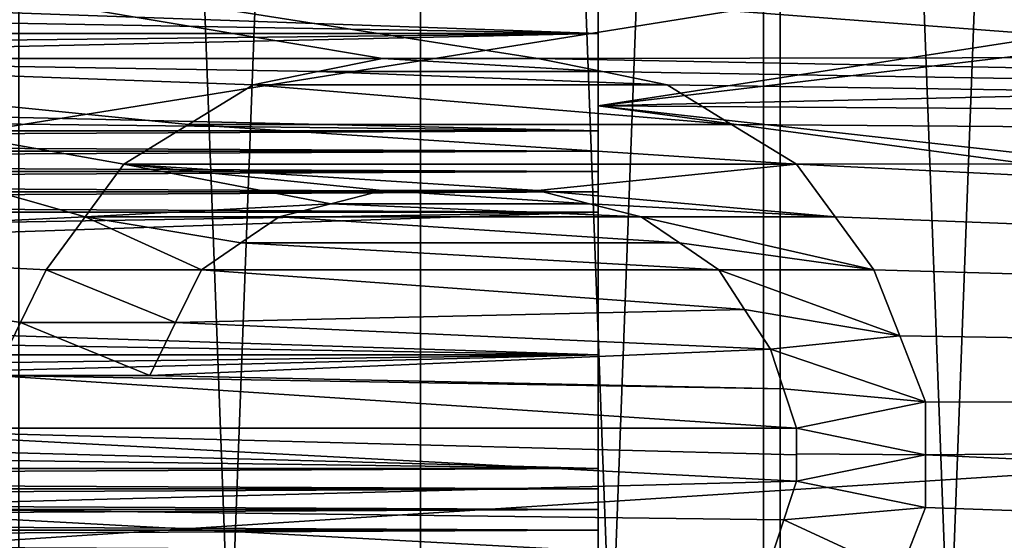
# Model space of a CAD drawing. Header units: millimetres. Extents: x -143 to 143, y -35 to 35.
# Tile 329 of 533: x 100.6 to 104.17, y 0.5 to 2.39. Entities that reach past the tile are written whole.
import ezdxf

# ---------------------------------------------------------------- set-up
doc = ezdxf.new("R2010")
doc.units = ezdxf.units.MM
doc.header["$LTSCALE"] = 65.185185
for name, color, linetype in [('1137', 7, 'CONTINUOUS'), ('1301', 7, 'CONTINUOUS'), ('1323', 7, 'CONTINUOUS'), ('1541', 7, 'CONTINUOUS'), ('1566', 7, 'CONTINUOUS'), ('1567', 7, 'CONTINUOUS'), ('1568', 7, 'CONTINUOUS'), ('1569', 7, 'CONTINUOUS'), ('1570', 7, 'CONTINUOUS'), ('1571', 7, 'CONTINUOUS'), ('1572', 7, 'CONTINUOUS'), ('1573', 7, 'CONTINUOUS'), ('1574', 7, 'CONTINUOUS'), ('1575', 7, 'CONTINUOUS'), ('1576', 7, 'CONTINUOUS'), ('1577', 7, 'CONTINUOUS'), ('1578', 7, 'CONTINUOUS'), ('1579', 7, 'CONTINUOUS'), ('1580', 7, 'CONTINUOUS'), ('1581', 7, 'CONTINUOUS'), ('1582', 7, 'CONTINUOUS'), ('1583', 7, 'CONTINUOUS'), ('1584', 7, 'CONTINUOUS'), ('1585', 7, 'CONTINUOUS'), ('1586', 7, 'CONTINUOUS'), ('1587', 7, 'CONTINUOUS'), ('473', 7, 'CONTINUOUS'), ('483', 7, 'CONTINUOUS'), ('535', 7, 'CONTINUOUS'), ('536', 7, 'CONTINUOUS'), ('537', 7, 'CONTINUOUS'), ('590', 7, 'CONTINUOUS'), ('591', 7, 'CONTINUOUS'), ('592', 7, 'CONTINUOUS'), ('593', 7, 'CONTINUOUS'), ('594', 7, 'CONTINUOUS'), ('595', 7, 'CONTINUOUS'), ('677', 7, 'CONTINUOUS'), ('678', 7, 'CONTINUOUS'), ('679', 7, 'CONTINUOUS'), ('680', 7, 'CONTINUOUS'), ('681', 7, 'CONTINUOUS'), ('682', 7, 'CONTINUOUS'), ('727', 7, 'CONTINUOUS'), ('728', 7, 'CONTINUOUS'), ('729', 7, 'CONTINUOUS'), ('730', 7, 'CONTINUOUS'), ('849', 7, 'CONTINUOUS')]:
    doc.layers.add(name, color=color, linetype=linetype)

msp = doc.modelspace()

# ---------------------------------------------------------------- linework, layer by layer
at = {"layer": '1137', "linetype": 'CONTINUOUS'}
for points in [[(93.65, 0.0589, 18.4999), (93.65, 3.264, 18.2098), (140.45, 3.0752, 18.2426), (93.65, 0.0589, 18.4999)], [(140.45, 0, 18.5), (93.65, 0.0589, 18.4999), (140.45, 3.0752, 18.2426), (140.45, 0, 18.5)]]:
    msp.add_3dface(points, dxfattribs=at)
at = {"layer": '1301', "linetype": 'CONTINUOUS'}
for points in [[(122.7984, 2.6517, -20.3278), (122.4731, 2.2805, -20.3728), (93.65, 3.633, -20.1755), (122.7984, 2.6517, -20.3278)], [(93.65, 3.633, -20.1755), (122.4731, 2.2805, -20.3728), (102.4813, 2.25, -20.3762), (93.65, 3.633, -20.1755)], [(98.825, 2.25, -20.3762), (93.65, 3.633, -20.1755), (101.9188, 2.25, -20.3762), (98.825, 2.25, -20.3762)], [(101.9188, 2.25, -20.3762), (93.65, 3.633, -20.1755), (102.4813, 2.25, -20.3762), (101.9188, 2.25, -20.3762)], [(98.825, 1.5806, -20.439), (98.825, 2.25, -20.3762), (100.8407, 1.6756, -20.4314), (98.825, 1.5806, -20.439)], [(100.8407, 1.6756, -20.4314), (98.825, 2.25, -20.3762), (100.9812, 1.867, -20.4148), (100.8407, 1.6756, -20.4314)], [(100.9812, 1.867, -20.4148), (98.825, 2.25, -20.3762), (101.2158, 2.0107, -20.4012), (100.9812, 1.867, -20.4148)], [(101.2158, 2.0107, -20.4012), (98.825, 2.25, -20.3762), (101.45, 2.1543, -20.3865), (101.2158, 2.0107, -20.4012)], [(101.45, 2.1543, -20.3865), (98.825, 2.25, -20.3762), (101.6844, 2.2021, -20.3814), (101.45, 2.1543, -20.3865)], [(101.6844, 2.2021, -20.3814), (98.825, 2.25, -20.3762), (101.9188, 2.25, -20.3762), (101.6844, 2.2021, -20.3814)], [(122.4731, 2.2805, -20.3728), (122.1997, 1.8703, -20.4145), (102.4813, 2.25, -20.3762), (122.4731, 2.2805, -20.3728)], [(102.4813, 2.25, -20.3762), (122.1997, 1.8703, -20.4145), (102.7156, 2.2021, -20.3814), (102.4813, 2.25, -20.3762)], [(102.7156, 2.2021, -20.3814), (122.1997, 1.8703, -20.4145), (102.95, 2.1543, -20.3865), (102.7156, 2.2021, -20.3814)], [(102.95, 2.1543, -20.3865), (122.1997, 1.8703, -20.4145), (103.1842, 2.0107, -20.4012), (102.95, 2.1543, -20.3865)], [(103.1842, 2.0107, -20.4012), (122.1997, 1.8703, -20.4145), (103.4188, 1.867, -20.4148), (103.1842, 2.0107, -20.4012)], [(122.1997, 1.8703, -20.4145), (121.8264, 0.9654, -20.4773), (103.4188, 1.867, -20.4148), (122.1997, 1.8703, -20.4145)], [(103.4188, 1.867, -20.4148), (121.8264, 0.9654, -20.4773), (103.5593, 1.6756, -20.4314), (103.4188, 1.867, -20.4148)], [(101.9188, 1.7713, -20.4233), (102.6687, 1.7234, -20.4274), (101.7313, 1.7234, -20.4274), (101.9188, 1.7713, -20.4233)], [(102.4813, 1.7713, -20.4233), (102.6687, 1.7234, -20.4274), (101.9188, 1.7713, -20.4233), (102.4813, 1.7713, -20.4233)], [(101.7313, 1.7234, -20.4274), (102.8563, 1.6755, -20.4314), (101.5437, 1.6755, -20.4314), (101.7313, 1.7234, -20.4274)], [(102.6687, 1.7234, -20.4274), (102.8563, 1.6755, -20.4314), (101.7313, 1.7234, -20.4274), (102.6687, 1.7234, -20.4274)], [(100.7, 1.484, -20.4462), (98.825, 1.5806, -20.439), (100.8407, 1.6756, -20.4314), (100.7, 1.484, -20.4462)], [(101.5437, 1.6755, -20.4314), (102.9948, 1.5812, -20.4389), (101.4052, 1.5812, -20.4389), (101.5437, 1.6755, -20.4314)], [(102.8563, 1.6755, -20.4314), (102.9948, 1.5812, -20.4389), (101.5437, 1.6755, -20.4314), (102.8563, 1.6755, -20.4314)], [(103.5593, 1.6756, -20.4314), (121.8264, 0.9654, -20.4773), (103.7, 1.484, -20.4462), (103.5593, 1.6756, -20.4314)], [(100.5125, 1.1011, -20.4704), (98.825, 1.5806, -20.439), (100.6063, 1.2926, -20.4592), (100.5125, 1.1011, -20.4704)], [(100.6063, 1.2926, -20.4592), (98.825, 1.5806, -20.439), (100.7, 1.484, -20.4462), (100.6063, 1.2926, -20.4592)], [(101.4052, 1.5812, -20.4389), (103.1375, 1.484, -20.4462), (101.2625, 1.484, -20.4462), (101.4052, 1.5812, -20.4389)], [(102.9948, 1.5812, -20.4389), (103.1375, 1.484, -20.4462), (101.4052, 1.5812, -20.4389), (102.9948, 1.5812, -20.4389)], [(101.2625, 1.484, -20.4462), (103.2312, 1.3405, -20.4561), (101.1688, 1.2926, -20.4592), (101.2625, 1.484, -20.4462)], [(103.1375, 1.484, -20.4462), (103.2312, 1.3405, -20.4561), (101.2625, 1.484, -20.4462), (103.1375, 1.484, -20.4462)], [(103.7, 1.484, -20.4462), (121.8264, 0.9654, -20.4773), (103.7937, 1.2448, -20.4622), (103.7, 1.484, -20.4462)], [(103.2312, 1.3405, -20.4561), (103.325, 1.1968, -20.465), (101.1688, 1.2926, -20.4592), (103.2312, 1.3405, -20.4561)], [(101.1688, 1.2926, -20.4592), (103.325, 1.1968, -20.465), (101.075, 1.1011, -20.4704), (101.1688, 1.2926, -20.4592)], [(103.7937, 1.2448, -20.4622), (121.8264, 0.9654, -20.4773), (103.8875, 1.0053, -20.4753), (103.7937, 1.2448, -20.4622)], [(103.325, 1.1968, -20.465), (103.3719, 1.0532, -20.4729), (101.075, 1.1011, -20.4704), (103.325, 1.1968, -20.465)], [(103.4188, 0.9096, -20.4798), (99.7625, 0.9096, -20.4798), (100.5125, 1.1011, -20.4704), (103.4188, 0.9096, -20.4798)], [(103.3719, 1.0532, -20.4729), (103.4188, 0.9096, -20.4798), (100.5125, 1.1011, -20.4704), (103.3719, 1.0532, -20.4729)], [(101.075, 1.1011, -20.4704), (103.3719, 1.0532, -20.4729), (100.5125, 1.1011, -20.4704), (101.075, 1.1011, -20.4704)], [(103.8875, 1.0053, -20.4753), (121.8264, 0.9654, -20.4773), (103.8875, 0.8139, -20.4838), (103.8875, 1.0053, -20.4753)], [(121.8264, 0.9654, -20.4773), (121.7, 0, -20.5), (103.8875, 0.8139, -20.4838), (121.8264, 0.9654, -20.4773)], [(99.7625, 0.6224, -20.4905), (99.7625, 0.9096, -20.4798), (103.4188, 0.7181, -20.4874), (99.7625, 0.6224, -20.4905)], [(103.4188, 0.7181, -20.4874), (99.7625, 0.9096, -20.4798), (103.4188, 0.8138, -20.4838), (103.4188, 0.7181, -20.4874)], [(103.4188, 0.8138, -20.4838), (99.7625, 0.9096, -20.4798), (103.4188, 0.9096, -20.4798), (103.4188, 0.8138, -20.4838)], [(103.8875, 0.8139, -20.4838), (121.7, 0, -20.5), (103.8875, 0.6223, -20.4906), (103.8875, 0.8139, -20.4838)], [(103.373, 0.578, -20.4919), (99.7625, 0.6224, -20.4905), (103.4188, 0.7181, -20.4874), (103.373, 0.578, -20.4919)], [(99.7625, 0.3351, -20.4973), (99.7625, 0.6224, -20.4905), (103.325, 0.4309, -20.4955), (99.7625, 0.3351, -20.4973)], [(103.325, 0.4309, -20.4955), (99.7625, 0.6224, -20.4905), (103.373, 0.578, -20.4919), (103.325, 0.4309, -20.4955)], [(103.8875, 0.6223, -20.4906), (121.7, 0, -20.5), (103.7938, 0.383, -20.4964), (103.8875, 0.6223, -20.4906)]]:
    msp.add_3dface(points, dxfattribs=at)
at = {"layer": '1323', "linetype": 'CONTINUOUS'}
for points in [[(140.45, 0.0589, 20.4999), (140.45, 3.6113, 20.1794), (93.65, 3.4683, 20.2045), (140.45, 0.0589, 20.4999)], [(93.65, -0.0836, 20.4998), (140.45, 0.0589, 20.4999), (93.65, 3.4683, 20.2045), (93.65, -0.0836, 20.4998)]]:
    msp.add_3dface(points, dxfattribs=at)
at = {"layer": '1541', "linetype": 'CONTINUOUS'}
for points in [[(101.9188, 2.25, -20.4768), (102.7156, 2.2021, -20.482), (101.6844, 2.2021, -20.482), (101.9188, 2.25, -20.4768)], [(102.4813, 2.25, -20.4768), (102.7156, 2.2021, -20.482), (101.9188, 2.25, -20.4768), (102.4813, 2.25, -20.4768)], [(101.6844, 2.2021, -20.482), (102.95, 2.1543, -20.487), (101.45, 2.1543, -20.487), (101.6844, 2.2021, -20.482)], [(102.7156, 2.2021, -20.482), (102.95, 2.1543, -20.487), (101.6844, 2.2021, -20.482), (102.7156, 2.2021, -20.482)], [(101.45, 2.1543, -20.487), (103.1842, 2.0107, -20.5016), (101.2158, 2.0107, -20.5016), (101.45, 2.1543, -20.487)], [(102.95, 2.1543, -20.487), (103.1842, 2.0107, -20.5016), (101.45, 2.1543, -20.487), (102.95, 2.1543, -20.487)], [(101.2158, 2.0107, -20.5016), (103.4188, 1.867, -20.5152), (100.9812, 1.867, -20.5152), (101.2158, 2.0107, -20.5016)], [(103.1842, 2.0107, -20.5016), (103.4188, 1.867, -20.5152), (101.2158, 2.0107, -20.5016), (103.1842, 2.0107, -20.5016)], [(100.8407, 1.6756, -20.5317), (100.9812, 1.867, -20.5152), (101.7313, 1.7234, -20.5278), (100.8407, 1.6756, -20.5317)], [(100.9812, 1.867, -20.5152), (103.4188, 1.867, -20.5152), (102.4813, 1.7713, -20.5237), (100.9812, 1.867, -20.5152)], [(101.7313, 1.7234, -20.5278), (100.9812, 1.867, -20.5152), (101.9188, 1.7713, -20.5237), (101.7313, 1.7234, -20.5278)], [(101.9188, 1.7713, -20.5237), (100.9812, 1.867, -20.5152), (102.4813, 1.7713, -20.5237), (101.9188, 1.7713, -20.5237)], [(103.4188, 1.867, -20.5152), (103.5593, 1.6756, -20.5317), (102.4813, 1.7713, -20.5237), (103.4188, 1.867, -20.5152)], [(102.4813, 1.7713, -20.5237), (103.5593, 1.6756, -20.5317), (102.6687, 1.7234, -20.5278), (102.4813, 1.7713, -20.5237)], [(101.5437, 1.6755, -20.5317), (100.8407, 1.6756, -20.5317), (101.7313, 1.7234, -20.5278), (101.5437, 1.6755, -20.5317)], [(102.6687, 1.7234, -20.5278), (103.5593, 1.6756, -20.5317), (102.8563, 1.6755, -20.5317), (102.6687, 1.7234, -20.5278)], [(100.7, 1.484, -20.5465), (100.8407, 1.6756, -20.5317), (101.2625, 1.484, -20.5465), (100.7, 1.484, -20.5465)], [(101.2625, 1.484, -20.5465), (100.8407, 1.6756, -20.5317), (101.4052, 1.5812, -20.5392), (101.2625, 1.484, -20.5465)], [(101.4052, 1.5812, -20.5392), (100.8407, 1.6756, -20.5317), (101.5437, 1.6755, -20.5317), (101.4052, 1.5812, -20.5392)], [(103.5593, 1.6756, -20.5317), (103.7, 1.484, -20.5465), (102.8563, 1.6755, -20.5317), (103.5593, 1.6756, -20.5317)], [(102.8563, 1.6755, -20.5317), (103.7, 1.484, -20.5465), (102.9948, 1.5812, -20.5392), (102.8563, 1.6755, -20.5317)], [(102.9948, 1.5812, -20.5392), (103.7, 1.484, -20.5465), (103.1375, 1.484, -20.5465), (102.9948, 1.5812, -20.5392)], [(100.6063, 1.2926, -20.5594), (100.7, 1.484, -20.5465), (101.1688, 1.2926, -20.5594), (100.6063, 1.2926, -20.5594)], [(101.1688, 1.2926, -20.5594), (100.7, 1.484, -20.5465), (101.2625, 1.484, -20.5465), (101.1688, 1.2926, -20.5594)], [(103.7, 1.484, -20.5465), (103.7937, 1.2448, -20.5624), (103.1375, 1.484, -20.5465), (103.7, 1.484, -20.5465)], [(103.1375, 1.484, -20.5465), (103.7937, 1.2448, -20.5624), (103.2312, 1.3405, -20.5563), (103.1375, 1.484, -20.5465)], [(103.2312, 1.3405, -20.5563), (103.7937, 1.2448, -20.5624), (103.325, 1.1968, -20.5652), (103.2312, 1.3405, -20.5563)], [(100.5125, 1.1011, -20.5706), (100.6063, 1.2926, -20.5594), (101.075, 1.1011, -20.5706), (100.5125, 1.1011, -20.5706)], [(101.075, 1.1011, -20.5706), (100.6063, 1.2926, -20.5594), (101.1688, 1.2926, -20.5594), (101.075, 1.1011, -20.5706)], [(103.7937, 1.2448, -20.5624), (103.8875, 1.0053, -20.5755), (103.325, 1.1968, -20.5652), (103.7937, 1.2448, -20.5624)], [(103.325, 1.1968, -20.5652), (103.8875, 1.0053, -20.5755), (103.3719, 1.0532, -20.5731), (103.325, 1.1968, -20.5652)], [(103.3719, 1.0532, -20.5731), (103.8875, 1.0053, -20.5755), (103.4188, 0.9096, -20.5799), (103.3719, 1.0532, -20.5731)], [(103.8875, 1.0053, -20.5755), (103.8875, 0.8139, -20.5839), (103.4188, 0.9096, -20.5799), (103.8875, 1.0053, -20.5755)], [(103.4188, 0.9096, -20.5799), (103.8875, 0.8139, -20.5839), (103.4188, 0.8166, -20.5838), (103.4188, 0.9096, -20.5799)], [(103.4188, 0.8166, -20.5838), (103.8875, 0.8139, -20.5839), (103.4188, 0.7181, -20.5875), (103.4188, 0.8166, -20.5838)], [(103.8875, 0.8139, -20.5839), (103.8875, 0.6223, -20.5906), (103.4188, 0.7181, -20.5875), (103.8875, 0.8139, -20.5839)], [(103.4188, 0.7181, -20.5875), (103.8875, 0.6223, -20.5906), (103.373, 0.578, -20.5919), (103.4188, 0.7181, -20.5875)], [(103.8875, 0.6223, -20.5906), (103.7938, 0.383, -20.5964), (103.373, 0.578, -20.5919), (103.8875, 0.6223, -20.5906)], [(103.373, 0.578, -20.5919), (103.7938, 0.383, -20.5964), (103.325, 0.4309, -20.5955), (103.373, 0.578, -20.5919)]]:
    msp.add_3dface(points, dxfattribs=at)
at = {"layer": '1566', "linetype": 'CONTINUOUS'}
for points in [[(103.8875, 0.6223, -20.4906), (103.7938, 0.383, -20.4964), (103.8875, 0.6223, -20.5906), (103.8875, 0.6223, -20.4906)], [(103.7938, 0.383, -20.4964), (103.7938, 0.383, -20.5964), (103.8875, 0.6223, -20.5906), (103.7938, 0.383, -20.4964)]]:
    msp.add_3dface(points, dxfattribs=at)
at = {"layer": '1567', "linetype": 'CONTINUOUS'}
for points in [[(103.8875, 1.0053, -20.4753), (103.8875, 0.8139, -20.4838), (103.8875, 1.0053, -20.5755), (103.8875, 1.0053, -20.4753)], [(103.8875, 0.8139, -20.4838), (103.8875, 0.8139, -20.5839), (103.8875, 1.0053, -20.5755), (103.8875, 0.8139, -20.4838)], [(103.8875, 0.8139, -20.4838), (103.8875, 0.6223, -20.4906), (103.8875, 0.8139, -20.5839), (103.8875, 0.8139, -20.4838)], [(103.8875, 0.6223, -20.4906), (103.8875, 0.6223, -20.5906), (103.8875, 0.8139, -20.5839), (103.8875, 0.6223, -20.4906)]]:
    msp.add_3dface(points, dxfattribs=at)
at = {"layer": '1568', "linetype": 'CONTINUOUS'}
for points in [[(103.7, 1.484, -20.4462), (103.7937, 1.2448, -20.4622), (103.7, 1.484, -20.5465), (103.7, 1.484, -20.4462)], [(103.7937, 1.2448, -20.4622), (103.7937, 1.2448, -20.5624), (103.7, 1.484, -20.5465), (103.7937, 1.2448, -20.4622)], [(103.7937, 1.2448, -20.4622), (103.8875, 1.0053, -20.4753), (103.7937, 1.2448, -20.5624), (103.7937, 1.2448, -20.4622)], [(103.8875, 1.0053, -20.4753), (103.8875, 1.0053, -20.5755), (103.7937, 1.2448, -20.5624), (103.8875, 1.0053, -20.4753)]]:
    msp.add_3dface(points, dxfattribs=at)
at = {"layer": '1569', "linetype": 'CONTINUOUS'}
for points in [[(103.4188, 1.867, -20.4148), (103.5593, 1.6756, -20.4314), (103.4188, 1.867, -20.5152), (103.4188, 1.867, -20.4148)], [(103.5593, 1.6756, -20.4314), (103.5593, 1.6756, -20.5317), (103.4188, 1.867, -20.5152), (103.5593, 1.6756, -20.4314)], [(103.5593, 1.6756, -20.4314), (103.7, 1.484, -20.4462), (103.5593, 1.6756, -20.5317), (103.5593, 1.6756, -20.4314)], [(103.7, 1.484, -20.4462), (103.7, 1.484, -20.5465), (103.5593, 1.6756, -20.5317), (103.7, 1.484, -20.4462)]]:
    msp.add_3dface(points, dxfattribs=at)
at = {"layer": '1570', "linetype": 'CONTINUOUS'}
for points in [[(102.95, 2.1543, -20.3865), (103.1842, 2.0107, -20.4012), (102.95, 2.1543, -20.487), (102.95, 2.1543, -20.3865)], [(103.1842, 2.0107, -20.4012), (103.1842, 2.0107, -20.5016), (102.95, 2.1543, -20.487), (103.1842, 2.0107, -20.4012)], [(103.1842, 2.0107, -20.4012), (103.4188, 1.867, -20.4148), (103.1842, 2.0107, -20.5016), (103.1842, 2.0107, -20.4012)], [(103.4188, 1.867, -20.4148), (103.4188, 1.867, -20.5152), (103.1842, 2.0107, -20.5016), (103.4188, 1.867, -20.4148)]]:
    msp.add_3dface(points, dxfattribs=at)
at = {"layer": '1571', "linetype": 'CONTINUOUS'}
for points in [[(102.4813, 2.25, -20.3762), (102.7156, 2.2021, -20.3814), (102.4813, 2.25, -20.4768), (102.4813, 2.25, -20.3762)], [(102.7156, 2.2021, -20.3814), (102.7156, 2.2021, -20.482), (102.4813, 2.25, -20.4768), (102.7156, 2.2021, -20.3814)], [(102.7156, 2.2021, -20.3814), (102.95, 2.1543, -20.3865), (102.7156, 2.2021, -20.482), (102.7156, 2.2021, -20.3814)], [(102.95, 2.1543, -20.3865), (102.95, 2.1543, -20.487), (102.7156, 2.2021, -20.482), (102.95, 2.1543, -20.3865)]]:
    msp.add_3dface(points, dxfattribs=at)
at = {"layer": '1572', "linetype": 'CONTINUOUS'}
for points in [[(101.9188, 2.25, -20.3762), (102.4813, 2.25, -20.3762), (101.9188, 2.25, -20.4768), (101.9188, 2.25, -20.3762)], [(102.4813, 2.25, -20.3762), (102.4813, 2.25, -20.4768), (101.9188, 2.25, -20.4768), (102.4813, 2.25, -20.3762)]]:
    msp.add_3dface(points, dxfattribs=at)
at = {"layer": '1573', "linetype": 'CONTINUOUS'}
for points in [[(101.6844, 2.2021, -20.3814), (101.9188, 2.25, -20.3762), (101.6844, 2.2021, -20.482), (101.6844, 2.2021, -20.3814)], [(101.9188, 2.25, -20.3762), (101.9188, 2.25, -20.4768), (101.6844, 2.2021, -20.482), (101.9188, 2.25, -20.3762)], [(101.45, 2.1543, -20.3865), (101.6844, 2.2021, -20.3814), (101.45, 2.1543, -20.487), (101.45, 2.1543, -20.3865)], [(101.6844, 2.2021, -20.3814), (101.6844, 2.2021, -20.482), (101.45, 2.1543, -20.487), (101.6844, 2.2021, -20.3814)]]:
    msp.add_3dface(points, dxfattribs=at)
at = {"layer": '1574', "linetype": 'CONTINUOUS'}
for points in [[(101.2158, 2.0107, -20.4012), (101.45, 2.1543, -20.3865), (101.2158, 2.0107, -20.5016), (101.2158, 2.0107, -20.4012)], [(101.45, 2.1543, -20.3865), (101.45, 2.1543, -20.487), (101.2158, 2.0107, -20.5016), (101.45, 2.1543, -20.3865)], [(100.9812, 1.867, -20.4148), (101.2158, 2.0107, -20.4012), (100.9812, 1.867, -20.5152), (100.9812, 1.867, -20.4148)], [(101.2158, 2.0107, -20.4012), (101.2158, 2.0107, -20.5016), (100.9812, 1.867, -20.5152), (101.2158, 2.0107, -20.4012)]]:
    msp.add_3dface(points, dxfattribs=at)
at = {"layer": '1575', "linetype": 'CONTINUOUS'}
for points in [[(100.8407, 1.6756, -20.4314), (100.9812, 1.867, -20.4148), (100.8407, 1.6756, -20.5317), (100.8407, 1.6756, -20.4314)], [(100.9812, 1.867, -20.4148), (100.9812, 1.867, -20.5152), (100.8407, 1.6756, -20.5317), (100.9812, 1.867, -20.4148)], [(100.7, 1.484, -20.4462), (100.8407, 1.6756, -20.4314), (100.7, 1.484, -20.5465), (100.7, 1.484, -20.4462)], [(100.8407, 1.6756, -20.4314), (100.8407, 1.6756, -20.5317), (100.7, 1.484, -20.5465), (100.8407, 1.6756, -20.4314)]]:
    msp.add_3dface(points, dxfattribs=at)
at = {"layer": '1576', "linetype": 'CONTINUOUS'}
for points in [[(100.6063, 1.2926, -20.4592), (100.7, 1.484, -20.4462), (100.6063, 1.2926, -20.5594), (100.6063, 1.2926, -20.4592)], [(100.7, 1.484, -20.4462), (100.7, 1.484, -20.5465), (100.6063, 1.2926, -20.5594), (100.7, 1.484, -20.4462)], [(100.5125, 1.1011, -20.4704), (100.6063, 1.2926, -20.4592), (100.5125, 1.1011, -20.5706), (100.5125, 1.1011, -20.4704)], [(100.6063, 1.2926, -20.4592), (100.6063, 1.2926, -20.5594), (100.5125, 1.1011, -20.5706), (100.6063, 1.2926, -20.4592)]]:
    msp.add_3dface(points, dxfattribs=at)
at = {"layer": '1577', "linetype": 'CONTINUOUS'}
for points in [[(101.075, 1.1011, -20.4704), (100.5125, 1.1011, -20.4704), (101.075, 1.1011, -20.5706), (101.075, 1.1011, -20.4704)], [(100.5125, 1.1011, -20.4704), (100.5125, 1.1011, -20.5706), (101.075, 1.1011, -20.5706), (100.5125, 1.1011, -20.4704)]]:
    msp.add_3dface(points, dxfattribs=at)
at = {"layer": '1578', "linetype": 'CONTINUOUS'}
for points in [[(101.2625, 1.484, -20.4462), (101.1688, 1.2926, -20.4592), (101.2625, 1.484, -20.5465), (101.2625, 1.484, -20.4462)], [(101.1688, 1.2926, -20.4592), (101.1688, 1.2926, -20.5594), (101.2625, 1.484, -20.5465), (101.1688, 1.2926, -20.4592)], [(101.1688, 1.2926, -20.4592), (101.075, 1.1011, -20.4704), (101.1688, 1.2926, -20.5594), (101.1688, 1.2926, -20.4592)], [(101.075, 1.1011, -20.4704), (101.075, 1.1011, -20.5706), (101.1688, 1.2926, -20.5594), (101.075, 1.1011, -20.4704)]]:
    msp.add_3dface(points, dxfattribs=at)
at = {"layer": '1579', "linetype": 'CONTINUOUS'}
for points in [[(101.5437, 1.6755, -20.4314), (101.4052, 1.5812, -20.4389), (101.5437, 1.6755, -20.5317), (101.5437, 1.6755, -20.4314)], [(101.4052, 1.5812, -20.4389), (101.4052, 1.5812, -20.5392), (101.5437, 1.6755, -20.5317), (101.4052, 1.5812, -20.4389)], [(101.4052, 1.5812, -20.4389), (101.2625, 1.484, -20.4462), (101.4052, 1.5812, -20.5392), (101.4052, 1.5812, -20.4389)], [(101.2625, 1.484, -20.4462), (101.2625, 1.484, -20.5465), (101.4052, 1.5812, -20.5392), (101.2625, 1.484, -20.4462)]]:
    msp.add_3dface(points, dxfattribs=at)
at = {"layer": '1580', "linetype": 'CONTINUOUS'}
for points in [[(101.9188, 1.7713, -20.4233), (101.7313, 1.7234, -20.4274), (101.9188, 1.7713, -20.5237), (101.9188, 1.7713, -20.4233)], [(101.7313, 1.7234, -20.4274), (101.7313, 1.7234, -20.5278), (101.9188, 1.7713, -20.5237), (101.7313, 1.7234, -20.4274)], [(101.7313, 1.7234, -20.4274), (101.5437, 1.6755, -20.4314), (101.7313, 1.7234, -20.5278), (101.7313, 1.7234, -20.4274)], [(101.5437, 1.6755, -20.4314), (101.5437, 1.6755, -20.5317), (101.7313, 1.7234, -20.5278), (101.5437, 1.6755, -20.4314)]]:
    msp.add_3dface(points, dxfattribs=at)
at = {"layer": '1581', "linetype": 'CONTINUOUS'}
for points in [[(102.4813, 1.7713, -20.4233), (101.9188, 1.7713, -20.4233), (102.4813, 1.7713, -20.5237), (102.4813, 1.7713, -20.4233)], [(101.9188, 1.7713, -20.4233), (101.9188, 1.7713, -20.5237), (102.4813, 1.7713, -20.5237), (101.9188, 1.7713, -20.4233)]]:
    msp.add_3dface(points, dxfattribs=at)
at = {"layer": '1582', "linetype": 'CONTINUOUS'}
for points in [[(102.6687, 1.7234, -20.4274), (102.4813, 1.7713, -20.4233), (102.6687, 1.7234, -20.5278), (102.6687, 1.7234, -20.4274)], [(102.4813, 1.7713, -20.4233), (102.4813, 1.7713, -20.5237), (102.6687, 1.7234, -20.5278), (102.4813, 1.7713, -20.4233)], [(102.8563, 1.6755, -20.4314), (102.6687, 1.7234, -20.4274), (102.8563, 1.6755, -20.5317), (102.8563, 1.6755, -20.4314)], [(102.6687, 1.7234, -20.4274), (102.6687, 1.7234, -20.5278), (102.8563, 1.6755, -20.5317), (102.6687, 1.7234, -20.4274)]]:
    msp.add_3dface(points, dxfattribs=at)
at = {"layer": '1583', "linetype": 'CONTINUOUS'}
for points in [[(102.9948, 1.5812, -20.4389), (102.8563, 1.6755, -20.4314), (102.9948, 1.5812, -20.5392), (102.9948, 1.5812, -20.4389)], [(102.8563, 1.6755, -20.4314), (102.8563, 1.6755, -20.5317), (102.9948, 1.5812, -20.5392), (102.8563, 1.6755, -20.4314)], [(103.1375, 1.484, -20.4462), (102.9948, 1.5812, -20.4389), (103.1375, 1.484, -20.5465), (103.1375, 1.484, -20.4462)], [(102.9948, 1.5812, -20.4389), (102.9948, 1.5812, -20.5392), (103.1375, 1.484, -20.5465), (102.9948, 1.5812, -20.4389)]]:
    msp.add_3dface(points, dxfattribs=at)
at = {"layer": '1584', "linetype": 'CONTINUOUS'}
for points in [[(103.2312, 1.3405, -20.4561), (103.1375, 1.484, -20.4462), (103.2312, 1.3405, -20.5563), (103.2312, 1.3405, -20.4561)], [(103.1375, 1.484, -20.4462), (103.1375, 1.484, -20.5465), (103.2312, 1.3405, -20.5563), (103.1375, 1.484, -20.4462)], [(103.325, 1.1968, -20.465), (103.2312, 1.3405, -20.4561), (103.325, 1.1968, -20.5652), (103.325, 1.1968, -20.465)], [(103.2312, 1.3405, -20.4561), (103.2312, 1.3405, -20.5563), (103.325, 1.1968, -20.5652), (103.2312, 1.3405, -20.4561)]]:
    msp.add_3dface(points, dxfattribs=at)
at = {"layer": '1585', "linetype": 'CONTINUOUS'}
for points in [[(103.3719, 1.0532, -20.4729), (103.325, 1.1968, -20.465), (103.3719, 1.0532, -20.5731), (103.3719, 1.0532, -20.4729)], [(103.325, 1.1968, -20.465), (103.325, 1.1968, -20.5652), (103.3719, 1.0532, -20.5731), (103.325, 1.1968, -20.465)], [(103.4188, 0.9096, -20.4798), (103.3719, 1.0532, -20.4729), (103.4188, 0.9096, -20.5799), (103.4188, 0.9096, -20.4798)], [(103.3719, 1.0532, -20.4729), (103.3719, 1.0532, -20.5731), (103.4188, 0.9096, -20.5799), (103.3719, 1.0532, -20.4729)]]:
    msp.add_3dface(points, dxfattribs=at)
at = {"layer": '1586', "linetype": 'CONTINUOUS'}
for points in [[(103.4188, 0.8138, -20.4838), (103.4188, 0.9096, -20.4798), (103.4188, 0.8166, -20.5838), (103.4188, 0.8138, -20.4838)], [(103.4188, 0.9096, -20.4798), (103.4188, 0.9096, -20.5799), (103.4188, 0.8166, -20.5838), (103.4188, 0.9096, -20.4798)], [(103.4188, 0.8138, -20.4838), (103.4188, 0.8166, -20.5838), (103.4188, 0.7181, -20.5875), (103.4188, 0.8138, -20.4838)], [(103.4188, 0.7181, -20.4874), (103.4188, 0.8138, -20.4838), (103.4188, 0.7181, -20.5875), (103.4188, 0.7181, -20.4874)]]:
    msp.add_3dface(points, dxfattribs=at)
at = {"layer": '1587', "linetype": 'CONTINUOUS'}
for points in [[(103.373, 0.578, -20.4919), (103.4188, 0.7181, -20.4874), (103.373, 0.578, -20.5919), (103.373, 0.578, -20.4919)], [(103.4188, 0.7181, -20.4874), (103.4188, 0.7181, -20.5875), (103.373, 0.578, -20.5919), (103.4188, 0.7181, -20.4874)], [(103.325, 0.4309, -20.4955), (103.373, 0.578, -20.4919), (103.325, 0.4309, -20.5955), (103.325, 0.4309, -20.4955)], [(103.373, 0.578, -20.4919), (103.373, 0.578, -20.5919), (103.325, 0.4309, -20.5955), (103.373, 0.578, -20.4919)]]:
    msp.add_3dface(points, dxfattribs=at)
at = {"layer": '473', "linetype": 'CONTINUOUS'}
for points in [[(100.6006, 20.4248, -57), (102.0558, 18.4539, -57), (100.6007, -20.4247, -57), (100.6006, 20.4248, -57)], [(102.0558, 18.4539, -57), (102.0558, -18.4538, -57), (100.6007, -20.4247, -57), (102.0558, 18.4539, -57)], [(102.0558, 18.4539, -57), (103.3596, 16.3797, -57), (102.0558, -18.4538, -57), (102.0558, 18.4539, -57)], [(103.3596, 16.3797, -57), (103.3597, -16.3796, -57), (102.0558, -18.4538, -57), (103.3596, 16.3797, -57)], [(103.3596, 16.3797, -57), (104.5047, 14.2139, -57), (103.3597, -16.3796, -57), (103.3596, 16.3797, -57)], [(104.5047, 14.2139, -57), (104.5048, -14.2138, -57), (103.3597, -16.3796, -57), (104.5047, 14.2139, -57)]]:
    msp.add_3dface(points, dxfattribs=at)
at = {"layer": '483', "linetype": 'CONTINUOUS'}
for points in [[(100.6006, -20.4248, -56.5), (102.0558, -18.4539, -56.5), (100.6007, 20.4247, -56.5), (100.6006, -20.4248, -56.5)], [(102.0558, -18.4539, -56.5), (102.0558, 18.4538, -56.5), (100.6007, 20.4247, -56.5), (102.0558, -18.4539, -56.5)], [(102.0558, -18.4539, -56.5), (103.3596, -16.3797, -56.5), (102.0558, 18.4538, -56.5), (102.0558, -18.4539, -56.5)], [(103.3596, -16.3797, -56.5), (103.3597, 16.3796, -56.5), (102.0558, 18.4538, -56.5), (103.3596, -16.3797, -56.5)], [(103.3596, -16.3797, -56.5), (104.5047, -14.2139, -56.5), (103.3597, 16.3796, -56.5), (103.3596, -16.3797, -56.5)], [(104.5047, -14.2139, -56.5), (104.5048, 14.2138, -56.5), (103.3597, 16.3796, -56.5), (104.5047, -14.2139, -56.5)]]:
    msp.add_3dface(points, dxfattribs=at)
at = {"layer": '535', "linetype": 'CONTINUOUS'}
for points in [[(102.7, 2.0775, -10.4454), (110.8, 3.3269, -10.117), (102.7, 4.0755, -9.8393), (102.7, 2.0775, -10.4454)], [(110.8, 2.2617, -10.4071), (110.8, 3.3269, -10.117), (102.7, 2.0775, -10.4454), (110.8, 2.2617, -10.4071)], [(110.8, 1.1723, -10.5853), (110.8, 2.2617, -10.4071), (102.7, 2.0775, -10.4454), (110.8, 1.1723, -10.5853)], [(102.7, -0.0001, -10.65), (110.8, 1.1723, -10.5853), (102.7, 2.0775, -10.4454), (102.7, -0.0001, -10.65)], [(110.8, 0.0702, -10.6498), (110.8, 1.1723, -10.5853), (102.7, -0.0001, -10.65), (110.8, 0.0702, -10.6498)]]:
    msp.add_3dface(points, dxfattribs=at)
at = {"layer": '536', "linetype": 'CONTINUOUS'}
for points in [[(102.7, 4.0756, 9.8393), (110.8, 3.0422, 10.2062), (102.7, 2.0776, 10.4454), (102.7, 4.0756, 9.8393)], [(110.8, 3.0422, 10.2062), (110.8, 2.0233, 10.456), (102.7, 2.0776, 10.4454), (110.8, 3.0422, 10.2062)], [(110.8, 2.0233, 10.456), (110.8, 0.9847, 10.6044), (102.7, 2.0776, 10.4454), (110.8, 2.0233, 10.456)], [(102.7, 2.0776, 10.4454), (110.8, 0.9847, 10.6044), (102.7, 0.0001, 10.65), (102.7, 2.0776, 10.4454)], [(110.8, 0.9847, 10.6044), (110.8, -0.0634, 10.6498), (102.7, 0.0001, 10.65), (110.8, 0.9847, 10.6044)]]:
    msp.add_3dface(points, dxfattribs=at)
at = {"layer": '537', "linetype": 'CONTINUOUS'}
for points in [[(102.7, 4.0756, 9.8393), (102.7, 2.0776, 10.4454), (102.7, 3.48, 11.0915), (102.7, 4.0756, 9.8393)], [(102.7, 2.0775, -10.4454), (102.7, 4.0755, -9.8393), (102.7, 2.34, -11.3867), (102.7, 2.0775, -10.4454)], [(102.7, 2.34, -11.3867), (102.7, 4.0755, -9.8393), (102.7, 2.901, -11.7986), (102.7, 2.34, -11.3867)], [(102.7, 3.48, 11.0915), (102.7, 2.0776, 10.4454), (102.7, 3.1894, 11.7239), (102.7, 3.48, 11.0915)], [(102.7, 3.1894, 11.7239), (102.7, 2.0776, 10.4454), (102.7, 3.1175, 11.7432), (102.7, 3.1894, 11.7239)], [(102.7, 3.1175, 11.7432), (102.7, 2.0776, 10.4454), (102.7, 3.0454, 11.7621), (102.7, 3.1175, 11.7432)], [(102.7, 3.0454, 11.7621), (102.7, 2.0776, 10.4454), (102.7, 2.9732, 11.7806), (102.7, 3.0454, 11.7621)], [(102.7, 2.9732, 11.7806), (102.7, 2.0776, 10.4454), (102.7, 2.901, 11.7986), (102.7, 2.9732, 11.7806)], [(102.7, 2.901, 11.7986), (102.7, 2.0776, 10.4454), (102.7, 2.34, 11.3867), (102.7, 2.901, 11.7986)], [(102.7, 1.987, -11.9864), (102.7, 2.0775, -10.4454), (102.7, 2.34, -11.3867), (102.7, 1.987, -11.9864)], [(102.7, 2.34, 11.3867), (102.7, 2.0776, 10.4454), (102.7, 1.987, 11.9864), (102.7, 2.34, 11.3867)], [(102.7, 2.0776, 10.4454), (102.7, 0.0001, 10.65), (102.7, 1.987, 11.9864), (102.7, 2.0776, 10.4454)], [(102.7, -0.0001, -10.65), (102.7, 2.0775, -10.4454), (102.7, 0, -11.6247), (102.7, -0.0001, -10.65)], [(102.7, 0, -11.6247), (102.7, 2.0775, -10.4454), (102.7, 0.4665, -12.141), (102.7, 0, -11.6247)], [(102.7, 0.4665, -12.141), (102.7, 2.0775, -10.4454), (102.7, 0.541, -12.138), (102.7, 0.4665, -12.141)], [(102.7, 0.541, -12.138), (102.7, 2.0775, -10.4454), (102.7, 0.6154, -12.1344), (102.7, 0.541, -12.138)], [(102.7, 0.6154, -12.1344), (102.7, 2.0775, -10.4454), (102.7, 0.6898, -12.1304), (102.7, 0.6154, -12.1344)], [(102.7, 0.6898, -12.1304), (102.7, 2.0775, -10.4454), (102.7, 1.176, -11.565), (102.7, 0.6898, -12.1304)], [(102.7, 1.176, -11.565), (102.7, 2.0775, -10.4454), (102.7, 1.6924, -12.0315), (102.7, 1.176, -11.565)], [(102.7, 1.6924, -12.0315), (102.7, 2.0775, -10.4454), (102.7, 1.7662, -12.0209), (102.7, 1.6924, -12.0315)], [(102.7, 1.7662, -12.0209), (102.7, 2.0775, -10.4454), (102.7, 1.8398, -12.0099), (102.7, 1.7662, -12.0209)], [(102.7, 1.8398, -12.0099), (102.7, 2.0775, -10.4454), (102.7, 1.9135, -11.9984), (102.7, 1.8398, -12.0099)], [(102.7, 1.9135, -11.9984), (102.7, 2.0775, -10.4454), (102.7, 1.987, -11.9864), (102.7, 1.9135, -11.9984)], [(102.7, 1.987, 11.9864), (102.7, 0.0001, 10.65), (102.7, 1.9135, 11.9984), (102.7, 1.987, 11.9864)], [(102.7, 1.9135, 11.9984), (102.7, 0.0001, 10.65), (102.7, 1.8398, 12.0099), (102.7, 1.9135, 11.9984)], [(102.7, 1.8398, 12.0099), (102.7, 0.0001, 10.65), (102.7, 1.7662, 12.0209), (102.7, 1.8398, 12.0099)], [(102.7, 1.7662, 12.0209), (102.7, 0.0001, 10.65), (102.7, 1.176, 11.565), (102.7, 1.7662, 12.0209)], [(102.7, 1.6924, 12.0315), (102.7, 1.7662, 12.0209), (102.7, 1.176, 11.565), (102.7, 1.6924, 12.0315)], [(102.7, 1.176, 11.565), (102.7, 0.0001, 10.65), (102.7, 0.7641, 12.1259), (102.7, 1.176, 11.565)], [(102.7, 0.7641, -12.1259), (102.7, 0.6898, -12.1304), (102.7, 1.176, -11.565), (102.7, 0.7641, -12.1259)], [(102.7, 0.7641, 12.1259), (102.7, 0.0001, 10.65), (102.7, 0.6898, 12.1304), (102.7, 0.7641, 12.1259)], [(102.7, 0.6898, 12.1304), (102.7, 0.0001, 10.65), (102.7, 0.6154, 12.1344), (102.7, 0.6898, 12.1304)], [(102.7, 0.6154, 12.1344), (102.7, 0.0001, 10.65), (102.7, 0.541, 12.138), (102.7, 0.6154, 12.1344)], [(102.7, 0.541, 12.138), (102.7, 0.0001, 10.65), (102.7, 0.4665, 12.141), (102.7, 0.541, 12.138)]]:
    msp.add_3dface(points, dxfattribs=at)
at = {"layer": '590', "linetype": 'CONTINUOUS'}
for points in [[(102.7, 0.6898, -12.1304), (102.7, 0.7641, -12.1259), (86.85, 0.6898, -12.1304), (102.7, 0.6898, -12.1304)], [(102.7, 0.7641, -12.1259), (86.85, 0.7641, -12.1259), (86.85, 0.6898, -12.1304), (102.7, 0.7641, -12.1259)], [(102.7, 0.6154, -12.1344), (102.7, 0.6898, -12.1304), (86.85, 0.6154, -12.1344), (102.7, 0.6154, -12.1344)], [(102.7, 0.6898, -12.1304), (86.85, 0.6898, -12.1304), (86.85, 0.6154, -12.1344), (102.7, 0.6898, -12.1304)], [(102.7, 0.541, -12.138), (102.7, 0.6154, -12.1344), (86.85, 0.541, -12.138), (102.7, 0.541, -12.138)], [(102.7, 0.6154, -12.1344), (86.85, 0.6154, -12.1344), (86.85, 0.541, -12.138), (102.7, 0.6154, -12.1344)], [(102.7, 0.4665, -12.141), (102.7, 0.541, -12.138), (86.85, 0.4665, -12.141), (102.7, 0.4665, -12.141)], [(102.7, 0.541, -12.138), (86.85, 0.541, -12.138), (86.85, 0.4665, -12.141), (102.7, 0.541, -12.138)]]:
    msp.add_3dface(points, dxfattribs=at)
at = {"layer": '591', "linetype": 'CONTINUOUS'}
for points in [[(102.7, 0.7641, -12.1259), (87.3753, 1.176, -11.565), (87.1202, 0.9743, -11.8398), (102.7, 0.7641, -12.1259)], [(102.7, 0.7641, -12.1259), (102.7, 1.176, -11.565), (87.3753, 1.176, -11.565), (102.7, 0.7641, -12.1259)], [(102.7, 0.7641, -12.1259), (87.1202, 0.9743, -11.8398), (86.85, 0.7641, -12.1259), (102.7, 0.7641, -12.1259)]]:
    msp.add_3dface(points, dxfattribs=at)
at = {"layer": '592', "linetype": 'CONTINUOUS'}
for points in [[(102.7, 1.176, -11.565), (102.7, 1.6924, -12.0315), (86.85, 1.6924, -12.0315), (102.7, 1.176, -11.565)], [(102.7, 1.176, -11.565), (86.85, 1.6924, -12.0315), (87.1202, 1.429, -11.7936), (102.7, 1.176, -11.565)], [(102.7, 1.176, -11.565), (87.1202, 1.429, -11.7936), (87.3753, 1.176, -11.565), (102.7, 1.176, -11.565)]]:
    msp.add_3dface(points, dxfattribs=at)
at = {"layer": '593', "linetype": 'CONTINUOUS'}
for points in [[(102.7, 1.9135, -11.9984), (102.7, 1.987, -11.9864), (86.85, 1.9135, -11.9984), (102.7, 1.9135, -11.9984)], [(102.7, 1.987, -11.9864), (86.85, 1.987, -11.9864), (86.85, 1.9135, -11.9984), (102.7, 1.987, -11.9864)], [(102.7, 1.8398, -12.0099), (102.7, 1.9135, -11.9984), (86.85, 1.8398, -12.0099), (102.7, 1.8398, -12.0099)], [(102.7, 1.9135, -11.9984), (86.85, 1.9135, -11.9984), (86.85, 1.8398, -12.0099), (102.7, 1.9135, -11.9984)], [(102.7, 1.7662, -12.0209), (102.7, 1.8398, -12.0099), (86.85, 1.7662, -12.0209), (102.7, 1.7662, -12.0209)], [(102.7, 1.8398, -12.0099), (86.85, 1.8398, -12.0099), (86.85, 1.7662, -12.0209), (102.7, 1.8398, -12.0099)], [(102.7, 1.6924, -12.0315), (102.7, 1.7662, -12.0209), (86.85, 1.6924, -12.0315), (102.7, 1.6924, -12.0315)], [(102.7, 1.7662, -12.0209), (86.85, 1.7662, -12.0209), (86.85, 1.6924, -12.0315), (102.7, 1.7662, -12.0209)]]:
    msp.add_3dface(points, dxfattribs=at)
at = {"layer": '594', "linetype": 'CONTINUOUS'}
for points in [[(102.7, 1.987, -11.9864), (87.3753, 2.34, -11.3867), (87.1202, 2.1671, -11.6804), (102.7, 1.987, -11.9864)], [(102.7, 1.987, -11.9864), (102.7, 2.34, -11.3867), (87.3753, 2.34, -11.3867), (102.7, 1.987, -11.9864)], [(102.7, 1.987, -11.9864), (87.1202, 2.1671, -11.6804), (86.85, 1.987, -11.9864), (102.7, 1.987, -11.9864)]]:
    msp.add_3dface(points, dxfattribs=at)
at = {"layer": '595', "linetype": 'CONTINUOUS'}
for points in [[(102.7, 2.34, -11.3867), (102.7, 2.901, -11.7986), (86.85, 2.901, -11.7986), (102.7, 2.34, -11.3867)], [(102.7, 2.34, -11.3867), (86.85, 2.901, -11.7986), (87.1202, 2.6148, -11.5885), (102.7, 2.34, -11.3867)], [(102.7, 2.34, -11.3867), (87.1202, 2.6148, -11.5885), (87.3753, 2.34, -11.3867), (102.7, 2.34, -11.3867)]]:
    msp.add_3dface(points, dxfattribs=at)
at = {"layer": '677', "linetype": 'CONTINUOUS'}
for points in [[(102.7, 0.7641, 12.1259), (102.7, 0.6898, 12.1304), (86.85, 0.7641, 12.1259), (102.7, 0.7641, 12.1259)], [(102.7, 0.6898, 12.1304), (86.85, 0.6898, 12.1304), (86.85, 0.7641, 12.1259), (102.7, 0.6898, 12.1304)], [(102.7, 0.6898, 12.1304), (102.7, 0.6154, 12.1344), (86.85, 0.6898, 12.1304), (102.7, 0.6898, 12.1304)], [(102.7, 0.6154, 12.1344), (86.85, 0.6154, 12.1344), (86.85, 0.6898, 12.1304), (102.7, 0.6154, 12.1344)], [(102.7, 0.6154, 12.1344), (102.7, 0.541, 12.138), (86.85, 0.6154, 12.1344), (102.7, 0.6154, 12.1344)], [(102.7, 0.541, 12.138), (86.85, 0.541, 12.138), (86.85, 0.6154, 12.1344), (102.7, 0.541, 12.138)], [(102.7, 0.541, 12.138), (102.7, 0.4665, 12.141), (86.85, 0.541, 12.138), (102.7, 0.541, 12.138)], [(102.7, 0.4665, 12.141), (86.85, 0.4665, 12.141), (86.85, 0.541, 12.138), (102.7, 0.4665, 12.141)]]:
    msp.add_3dface(points, dxfattribs=at)
at = {"layer": '678', "linetype": 'CONTINUOUS'}
for points in [[(102.7, 1.176, 11.565), (102.7, 0.7641, 12.1259), (86.85, 0.7641, 12.1259), (102.7, 1.176, 11.565)], [(102.7, 1.176, 11.565), (86.85, 0.7641, 12.1259), (87.1202, 0.9743, 11.8398), (102.7, 1.176, 11.565)], [(102.7, 1.176, 11.565), (87.1202, 0.9743, 11.8398), (87.3753, 1.176, 11.565), (102.7, 1.176, 11.565)]]:
    msp.add_3dface(points, dxfattribs=at)
at = {"layer": '679', "linetype": 'CONTINUOUS'}
for points in [[(102.7, 1.6924, 12.0315), (87.1202, 1.429, 11.7935), (86.85, 1.6924, 12.0315), (102.7, 1.6924, 12.0315)], [(102.7, 1.6924, 12.0315), (87.3753, 1.176, 11.565), (87.1202, 1.429, 11.7935), (102.7, 1.6924, 12.0315)], [(102.7, 1.6924, 12.0315), (102.7, 1.176, 11.565), (87.3753, 1.176, 11.565), (102.7, 1.6924, 12.0315)]]:
    msp.add_3dface(points, dxfattribs=at)
at = {"layer": '680', "linetype": 'CONTINUOUS'}
for points in [[(102.7, 1.987, 11.9864), (102.7, 1.9135, 11.9984), (86.85, 1.987, 11.9864), (102.7, 1.987, 11.9864)], [(102.7, 1.9135, 11.9984), (86.85, 1.9135, 11.9984), (86.85, 1.987, 11.9864), (102.7, 1.9135, 11.9984)], [(102.7, 1.9135, 11.9984), (102.7, 1.8398, 12.0099), (86.85, 1.9135, 11.9984), (102.7, 1.9135, 11.9984)], [(102.7, 1.8398, 12.0099), (86.85, 1.8398, 12.0099), (86.85, 1.9135, 11.9984), (102.7, 1.8398, 12.0099)], [(102.7, 1.8398, 12.0099), (102.7, 1.7662, 12.0209), (86.85, 1.8398, 12.0099), (102.7, 1.8398, 12.0099)], [(102.7, 1.7662, 12.0209), (86.85, 1.7662, 12.0209), (86.85, 1.8398, 12.0099), (102.7, 1.7662, 12.0209)], [(102.7, 1.7662, 12.0209), (102.7, 1.6924, 12.0315), (86.85, 1.7662, 12.0209), (102.7, 1.7662, 12.0209)], [(102.7, 1.6924, 12.0315), (86.85, 1.6924, 12.0315), (86.85, 1.7662, 12.0209), (102.7, 1.6924, 12.0315)]]:
    msp.add_3dface(points, dxfattribs=at)
at = {"layer": '681', "linetype": 'CONTINUOUS'}
for points in [[(102.7, 2.34, 11.3867), (102.7, 1.987, 11.9864), (86.85, 1.987, 11.9864), (102.7, 2.34, 11.3867)], [(102.7, 2.34, 11.3867), (86.85, 1.987, 11.9864), (87.1202, 2.1671, 11.6805), (102.7, 2.34, 11.3867)], [(102.7, 2.34, 11.3867), (87.1202, 2.1671, 11.6805), (87.3753, 2.34, 11.3867), (102.7, 2.34, 11.3867)]]:
    msp.add_3dface(points, dxfattribs=at)
at = {"layer": '682', "linetype": 'CONTINUOUS'}
for points in [[(102.7, 2.901, 11.7986), (87.3753, 2.34, 11.3867), (87.1202, 2.6148, 11.5884), (102.7, 2.901, 11.7986)], [(102.7, 2.901, 11.7986), (102.7, 2.34, 11.3867), (87.3753, 2.34, 11.3867), (102.7, 2.901, 11.7986)]]:
    msp.add_3dface(points, dxfattribs=at)
at = {"layer": '727', "linetype": 'CONTINUOUS'}
for points in [[(86.5, 2.4404, 13.7095), (86.5, -0.25, 13.9227), (103.3, 2.4404, 13.7095), (86.5, 2.4404, 13.7095)], [(103.3, 2.4404, 13.7095), (86.5, -0.25, 13.9227), (103.3, -0.2501, 13.9227), (103.3, 2.4404, 13.7095)], [(86.5, -0.2501, -13.9227), (86.5, 2.4404, -13.7095), (103.3, -0.25, -13.9227), (86.5, -0.2501, -13.9227)], [(103.3, -0.25, -13.9227), (86.5, 2.4404, -13.7095), (103.3, 2.4404, -13.7095), (103.3, -0.25, -13.9227)]]:
    msp.add_3dface(points, dxfattribs=at)
at = {"layer": '728', "linetype": 'CONTINUOUS'}
for points in [[(103.3, 2.4404, 13.7095), (103.3, -0.2501, 13.9227), (103.3, 11.4095, 13.5973), (103.3, 2.4404, 13.7095)], [(103.3, 11.4095, 13.5973), (103.3, -0.2501, 13.9227), (103.3, -8.875, 15.3719), (103.3, 11.4095, 13.5973)], [(103.3, 8.8751, 15.3719), (103.3, 11.4095, 13.5973), (103.3, -8.875, 15.3719), (103.3, 8.8751, 15.3719)], [(103.3, 6.0708, 16.6796), (103.3, 8.8751, 15.3719), (103.3, -6.0708, 16.6796), (103.3, 6.0708, 16.6796)], [(103.3, -6.0708, 16.6796), (103.3, 8.8751, 15.3719), (103.3, -8.875, 15.3719), (103.3, -6.0708, 16.6796)], [(103.3, -0.25, -13.9227), (103.3, 2.4404, -13.7095), (103.3, 8.875, -15.3719), (103.3, -0.25, -13.9227)], [(103.3, -11.4095, -13.5973), (103.3, -0.25, -13.9227), (103.3, 8.875, -15.3719), (103.3, -11.4095, -13.5973)], [(103.3, -8.8751, -15.3719), (103.3, -11.4095, -13.5973), (103.3, 8.875, -15.3719), (103.3, -8.8751, -15.3719)], [(103.3, 6.0708, -16.6796), (103.3, -8.8751, -15.3719), (103.3, 8.875, -15.3719), (103.3, 6.0708, -16.6796)], [(103.3, -6.0708, -16.6796), (103.3, -8.8751, -15.3719), (103.3, 6.0708, -16.6796), (103.3, -6.0708, -16.6796)], [(103.3, 3.0822, -17.4804), (103.3, -6.0708, -16.6796), (103.3, 6.0708, -16.6796), (103.3, 3.0822, -17.4804)], [(103.3, 3.0822, 17.4804), (103.3, 6.0708, 16.6796), (103.3, -3.0822, 17.4804), (103.3, 3.0822, 17.4804)], [(103.3, -3.0822, 17.4804), (103.3, 6.0708, 16.6796), (103.3, -6.0708, 16.6796), (103.3, -3.0822, 17.4804)], [(103.3, -3.0822, -17.4804), (103.3, -6.0708, -16.6796), (103.3, 3.0822, -17.4804), (103.3, -3.0822, -17.4804)], [(103.3, 0, -17.75), (103.3, -3.0822, -17.4804), (103.3, 3.0822, -17.4804), (103.3, 0, -17.75)], [(103.3, 0, 17.75), (103.3, 3.0822, 17.4804), (103.3, -3.0822, 17.4804), (103.3, 0, 17.75)]]:
    msp.add_3dface(points, dxfattribs=at)
at = {"layer": '729', "linetype": 'CONTINUOUS'}
for points in [[(111.3, 3.109, -17.4756), (111.3, 0.0303, -17.75), (103.3, 3.0822, -17.4804), (111.3, 3.109, -17.4756)], [(111.3, 0.0303, -17.75), (103.3, 0, -17.75), (103.3, 3.0822, -17.4804), (111.3, 0.0303, -17.75)]]:
    msp.add_3dface(points, dxfattribs=at)
at = {"layer": '730', "linetype": 'CONTINUOUS'}
for points in [[(103.3, 3.0822, 17.4804), (103.3, 0, 17.75), (113.8, 2.9176, 17.5086), (103.3, 3.0822, 17.4804)], [(113.8, 2.9176, 17.5086), (103.3, 0, 17.75), (113.8, 0, 17.75), (113.8, 2.9176, 17.5086)]]:
    msp.add_3dface(points, dxfattribs=at)
at = {"layer": '849', "linetype": 'CONTINUOUS'}
for points in [[(119.15, 3.5972, -18.1469), (93.65, 3.1481, -18.2302), (119.15, 1.2083, -18.4605), (119.15, 3.5972, -18.1469)], [(93.65, 3.1481, -18.2302), (93.65, -0.0589, -18.4999), (119.15, 1.2083, -18.4605), (93.65, 3.1481, -18.2302)], [(119.15, 1.2083, -18.4605), (93.65, -0.0589, -18.4999), (119.15, -1.2059, -18.4607), (119.15, 1.2083, -18.4605)]]:
    msp.add_3dface(points, dxfattribs=at)

doc.saveas('drawing.dxf')
